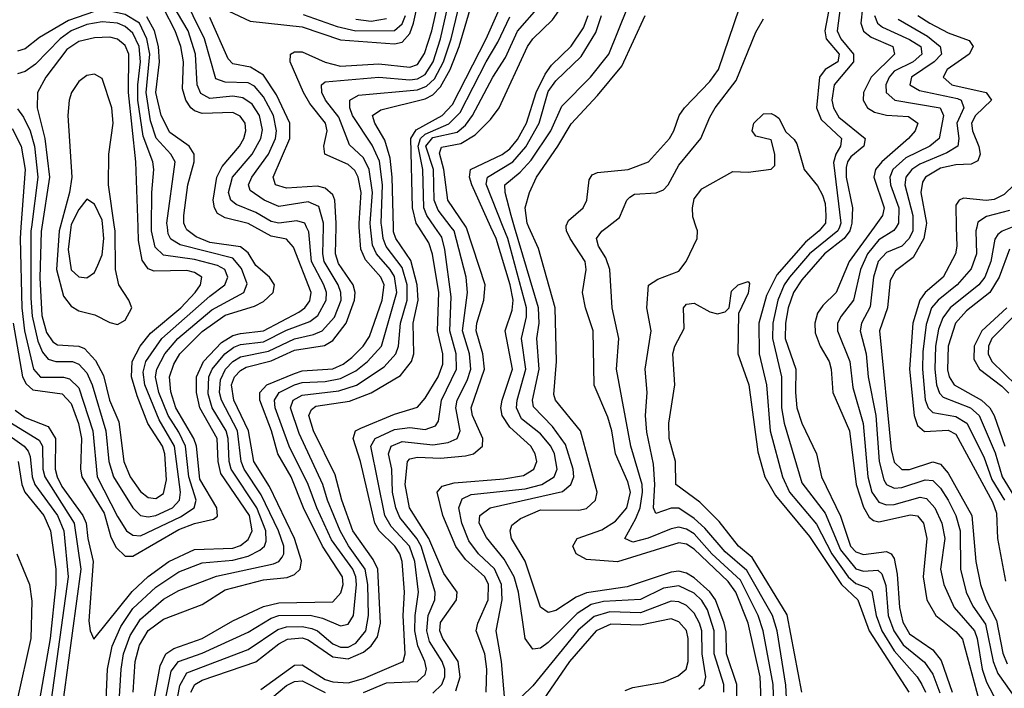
# Model space of a CAD drawing. Header units: inches. Extents: x 501365 to 657855, y 482276 to 547543.
# Tile 679 of 957: x 594676 to 597236, y 528800 to 530539. Entities that reach past the tile are written whole.
import ezdxf

# ---------------------------------------------------------------- set-up
doc = ezdxf.new("R2010")
doc.units = ezdxf.units.IN
doc.header["$MEASUREMENT"] = 0
doc.layers.add('A5592', color=7, linetype='Continuous')
doc.layers.add('A5593', color=7, linetype='Continuous')

msp = doc.modelspace()

# ---------------------------------------------------------------- linework, layer by layer
at = {"layer": 'A5592', "color": 5}
for points, elevation in [([(594500.9, 530000), (594505.8, 529985.8), (594535, 529850), (594542.2, 529690), (594534.6, 529650), (594516.1, 529610), (594514.7, 529590), (594525.7, 529570), (594545.9, 529550), (594630.6, 529470.6), (594687.2, 529430), (594697.4, 529417.4), (594702.8, 529402.8), (594707.8, 529350), (594715, 529330), (594774.3, 529250), (594790.5, 529210), (594802.1, 529090), (594757.2, 528770)], 2840), ([(594545.9, 530000), (594569, 529850), (594576.8, 529710), (594568.6, 529610), (594573.5, 529590), (594600.8, 529550), (594650, 529492.8), (594726, 529446), (594734.9, 529430), (594736.1, 529370), (594741, 529350), (594817.6, 529230), (594835, 529110), (594790, 528777.4)], 2860), ([(594658.9, 529750), (594682.8, 529610), (594692.3, 529592.3), (594710, 529576.9), (594786.1, 529566.1), (594810, 529541), (594828.6, 529488.6), (594836.6, 529450), (594834.2, 529370), (594837.4, 529350), (594895.4, 529255.4), (594913, 529193), (594926.6, 529166.6), (594950, 529143.8), (594970, 529144.3), (595090, 529212.9), (595130, 529229), (595179.4, 529240.6), (595190, 529247.6), (595188.3, 529270), (595144.6, 529344.6), (595135.9, 529430), (595128.6, 529450), (595081.6, 529530), (595068.9, 529571.1), (595065.6, 529610), (595076.7, 529643.3), (595092.5, 529670), (595150, 529728.4), (595210, 529770.5), (595286.1, 529793.9), (595310, 529806.4), (595334.8, 529830), (595338, 529850), (595325, 529870), (595290, 529900.3), (595270, 529933), (595250, 529948.7), (595170, 529960.1), (595134.4, 529974.4), (595110, 529992.5), (595106.8, 530000)], 2920), ([(594663.7, 529523.7), (594690, 529504.3), (594750, 529481), (594769, 529450), (594768, 529370), (594772.9, 529350), (594785.5, 529325.5), (594840.3, 529250), (594848.5, 529230), (594852.6, 529190), (594867.2, 529130), (594855.9, 528975.9), (594858.8, 528950), (594868.4, 528928.4), (594968, 529052), (595010, 529091.1), (595063.3, 529130), (595130, 529161.6), (595230, 529165), (595250, 529171.8), (595270, 529187.2), (595280.2, 529210), (595273.6, 529250), (595198.9, 529358.9), (595192, 529390), (595189.1, 529450), (595144.3, 529530), (595135.4, 529570), (595135.9, 529610), (595154, 529650), (595200.6, 529699.4), (595230, 529717.6), (595250, 529723.5), (595310, 529730.5), (595401.3, 529778.7), (595417.6, 529790), (595430, 529807.8), (595433.8, 529830), (595387.5, 529947.5), (595370, 529968.2), (595330, 529976.7), (595286.9, 530000)], 2880), ([(594679, 530000), (594676.7, 529970), (594681.6, 529790), (594688.4, 529730), (594712.1, 529630), (594730, 529609.8), (594790, 529609.8), (594805.5, 529605.5), (594830, 529582.2), (594865.8, 529470), (594877.2, 529350), (594930, 529246.8), (594953.9, 529210), (594970, 529198.2), (594990, 529196.8), (595094, 529246), (595129.4, 529270), (595134.4, 529290), (595115.8, 529350), (595107.3, 529430), (595090, 529466.4), (595061.5, 529510), (595037.6, 529570), (595028.8, 529610), (595032.6, 529630), (595053.5, 529670), (595087.4, 529710), (595175.6, 529784.4), (595258.7, 529830), (595267.5, 529852.5), (595252.6, 529892.6), (595230, 529919), (595093.4, 529953.4), (595068.8, 529968.8), (595062.2, 529982.2), (595060, 530000)], 2940), ([(594706.3, 530000), (594705, 529990), (594704.8, 529815.2), (594707.9, 529767.8), (594722.8, 529702.8), (594734.9, 529674.9), (594750, 529656.1), (594770, 529650.5), (594812.7, 529650), (594830, 529643), (594850, 529620.9), (594864.4, 529590), (594900, 529470), (594907.6, 529390), (594919.3, 529350), (594970, 529269.3), (594990, 529250.1), (595010, 529246.3), (595030.1, 529250.1), (595072.9, 529270), (595091.3, 529290), (595093.9, 529310), (595078.7, 529430), (595038.2, 529498.2), (595001.2, 529590), (594997.1, 529622.9), (595003.4, 529650), (595045.2, 529710), (595170, 529820.5), (595209.3, 529850), (595217, 529870), (595209.2, 529890), (595190, 529899.8), (595130, 529915.2), (595050, 529926.7), (595027.9, 529947.9), (595018.6, 529990), (595018.6, 530000)], 2960), ([(594733.1, 530000), (594731.4, 529988.6), (594728, 529868), (594733.6, 529770), (594745.4, 529725.4), (594761.6, 529701.6), (594773.8, 529693.8), (594830, 529690), (594844.1, 529684.1), (594872.9, 529652.9), (594894, 529614), (594909.7, 529550), (594933.4, 529493.4), (594947, 529390), (594962.9, 529350), (594990, 529311.8), (595010, 529296.4), (595030, 529294.1), (595050, 529307.2), (595057.8, 529342.2), (595053.6, 529410), (595047, 529430), (595008.8, 529488.8), (594981.2, 529561.2), (594966.5, 529610), (594968, 529650), (594989.2, 529690), (595016.3, 529723.7), (595095.1, 529790), (595131.8, 529830), (595145.8, 529850), (595149.1, 529870), (595130, 529881.9), (595110, 529886.7), (595025.4, 529885.4), (595010, 529891), (594994.2, 529914.2), (594984.8, 529964.8), (594983.6, 530000)], 2980), ([(594780.9, 530000), (594778.1, 529990), (594771.5, 529890), (594790, 529820.6), (594810, 529793.8), (594830, 529782.1), (594871.5, 529771.5), (594910, 529751.6), (594930, 529746.6), (594950, 529758.1), (594967.1, 529790), (594959.9, 529810), (594933.4, 529850), (594924.7, 529890), (594923.9, 529990), (594922.5, 530000)], 3020), ([(594809.2, 530000), (594801.9, 529941.9), (594810, 529888.9), (594830, 529870.1), (594850, 529867.7), (594870, 529881.5), (594878.7, 529901.2), (594890, 529927.7), (594895, 529970), (594891.9, 530000)], 3040), ([(594900.2, 528750), (594903.7, 528850), (594916.5, 528910), (594938.8, 528961.1), (594970, 529007.8), (595030, 529063.5), (595090, 529103.5), (595150, 529126.5), (595230, 529133.7), (595270, 529143.7), (595300.5, 529159.5), (595312.3, 529170), (595316.7, 529183.3), (595315.5, 529210), (595292.5, 529270), (595225.5, 529370), (595220.3, 529390), (595218.2, 529450), (595212.5, 529470), (595176.1, 529530), (595166.3, 529566.3), (595167.9, 529610), (595176.6, 529630), (595209.1, 529670), (595232.8, 529687.2), (595250, 529694.2), (595310, 529701.1), (595370, 529732.1), (595430, 529754.7), (595451.2, 529770), (595473.1, 529810), (595473.5, 529830), (595466.6, 529850), (595434.4, 529910), (595427.4, 529987.3), (595421.5, 530000)], 2860), ([(594933.6, 528750), (594939.3, 528850), (594945.9, 528890), (594962.7, 528937.3), (594990, 528980.5), (595050, 529031.7), (595090, 529054.9), (595187.7, 529092.3), (595335.8, 529124.2), (595350, 529130), (595358.7, 529141.3), (595362.9, 529150), (595362.4, 529170), (595348.7, 529210), (595303.8, 529303.8), (595259.6, 529370), (595251.3, 529390), (595242, 529470), (595200.4, 529550), (595195.6, 529570), (595197.7, 529602.3), (595211.1, 529630), (595230, 529650), (595250, 529662.6), (595322.5, 529677.5), (595390, 529709.4), (595439.6, 529720.4), (595461.9, 529730), (595494.1, 529765.9), (595511.4, 529810), (595511.3, 529830), (595504.2, 529850), (595467.8, 529910), (595464.2, 529930), (595465.8, 530000)], 2840), ([(594970.5, 528790), (594975.8, 528870), (594987.2, 528912.8), (595010, 528950.3), (595050, 528980.1), (595150, 529017.8), (595210, 529056.4), (595310, 529082.5), (595371.3, 529088.7), (595390, 529096.5), (595405.4, 529110), (595408.5, 529131.5), (595390.3, 529190), (595325.2, 529325.2), (595284.9, 529390), (595270.8, 529470), (595232.6, 529550), (595226.7, 529590), (595234, 529610), (595250, 529627.2), (595264.8, 529635.2), (595330, 529652.1), (595390, 529679.4), (595468.3, 529691.7), (595490, 529705.1), (595524.7, 529750), (595546.7, 529810), (595548.1, 529830), (595542.6, 529850), (595505, 529905), (595497.2, 529930), (595498.7, 530000)], 2820), ([(595013.9, 528710), (595041.2, 528858.8), (595055.5, 528890), (595076.3, 528903.7), (595150, 528929.5), (595230, 528975.4), (595310, 529012.7), (595350, 529022.3), (595490, 529025.2), (595511.2, 529048.8), (595517, 529070), (595515.5, 529090), (595463.5, 529170), (595413.8, 529270), (595381.7, 529350), (595346.8, 529410), (595330.6, 529470), (595300.1, 529550), (595300.3, 529570), (595318.3, 529590), (595390, 529619.3), (595410, 529625.7), (595490, 529631), (595516.8, 529643.2), (595539.7, 529660.3), (595568.8, 529690), (595585, 529715), (595618.4, 529810), (595623.4, 529850), (595614.9, 529870), (595575, 529915), (595562.8, 529942.8), (595558.9, 530000)], 2780), ([(595042.4, 528710), (595070, 528845.1), (595088.5, 528870), (595150, 528891.7), (595270, 528946.1), (595330, 528983.1), (595350, 528989.5), (595430.8, 528990.8), (595463.1, 528983.1), (595510, 528962.5), (595530, 528966.9), (595543.5, 528990), (595551.6, 529070), (595549.8, 529090), (595541.7, 529110), (595486.8, 529186.8), (595448.1, 529270), (595426, 529330), (595376.4, 529430), (595340.5, 529530), (595338.7, 529550), (595350.8, 529570), (595390, 529589.7), (595410, 529595.6), (595470, 529598.2), (595510, 529606.1), (595550, 529626.3), (595580.2, 529650), (595616.2, 529690), (595656.7, 529830), (595650, 529871.5), (595639.3, 529890), (595603.4, 529930), (595593, 529953.1), (595588.1, 530000)], 2760), ([(595070.4, 528690), (595092.3, 528807.7), (595110, 528840.4), (595270, 528900.8), (595346.8, 528953.2), (595370, 528960.3), (595410, 528960.9), (595435.8, 528955.8), (595450, 528949.5), (595490, 528915.7), (595510, 528906.9), (595530, 528907.3), (595550, 528917.5), (595575.8, 528950), (595583.2, 528990), (595581.5, 529070), (595574.3, 529110), (595530.6, 529170.6), (595508.8, 529210), (595475.8, 529290), (595464.1, 529330), (595402.6, 529462.6), (595380.2, 529530), (595386.9, 529550), (595410, 529563), (595505.7, 529574.3), (595551.2, 529588.8), (595623.5, 529636.5), (595654.2, 529670), (595660.7, 529690), (595666.2, 529750), (595683.6, 529810), (595683.5, 529850), (595670, 529895.2), (595629, 529949), (595620.8, 529970), (595617.1, 530000)], 2740), ([(595121.1, 528790), (595131.5, 528810), (595150, 528821.4), (595290, 528869), (595350, 528916.1), (595372.2, 528927.8), (595410, 528931.1), (595426.2, 528926.2), (595490, 528882.5), (595530, 528876.8), (595570, 528894.4), (595589.4, 528910.6), (595605.9, 528934.1), (595614.4, 528970), (595606.9, 529110), (595595.1, 529135.1), (595542.1, 529210), (595513.4, 529290), (595495.9, 529355.9), (595440.2, 529470), (595427.8, 529510), (595434.3, 529525.7), (595446.1, 529533.9), (595533, 529547), (595590, 529568.5), (595665.8, 529614.2), (595694.8, 529650), (595700.6, 529670), (595698.6, 529750), (595711.9, 529810), (595709, 529850), (595692.8, 529912.8), (595654.3, 529970), (595648, 529988), (595647.7, 530000)], 2720), ([(595303.2, 528796.8), (595390, 528860.4), (595410, 528861.4), (595470, 528823.1), (595490, 528817), (595530, 528814.5), (595570, 528825.6), (595672.7, 528870), (595678.2, 528890), (595673.2, 528990), (595676.8, 529050), (595670.5, 529130), (595664.2, 529150), (595651.2, 529170), (595610.7, 529210), (595599.4, 529230), (595561.6, 529390), (595543, 529450), (595549.1, 529470), (595562.8, 529477.2), (595650, 529513.5), (595710, 529531.8), (595730, 529554.8), (595764.1, 529610), (595776.3, 529643.7), (595776.5, 529670), (595762.3, 529730), (595765.3, 529830), (595749.3, 529929.3), (595739.4, 529959.4), (595713.4, 530000)], 2680), ([(595570, 528789.7), (595630, 528814.6), (595710, 528818.1), (595730, 528835.9), (595733.9, 528850), (595729.7, 528870), (595711, 528911), (595703.6, 528950), (595704, 528990), (595713.2, 529050), (595703.6, 529130), (595689.3, 529170), (595641.5, 529221.5), (595625.5, 529250), (595589.1, 529430), (595600.1, 529450), (595650, 529473.8), (595690, 529478.6), (595730, 529473.2), (595756.9, 529483.1), (595764.6, 529495.4), (595772.9, 529550), (595811.8, 529630), (595811, 529670), (595794.6, 529730), (595798.2, 529818.2), (595781.7, 529941.7), (595773.5, 529973.5), (595755.1, 530000)], 2660), ([(595750, 528787.8), (595773.2, 528810), (595781.4, 528830), (595781.4, 528850), (595774.6, 528870), (595741.8, 528921.8), (595734.6, 528950), (595738.1, 528990), (595755.4, 529030), (595756.1, 529050), (595719.9, 529170), (595708.8, 529190), (595664.5, 529244.5), (595653.5, 529270), (595645.6, 529310), (595643.8, 529370), (595635, 529410), (595641.7, 529430), (595670, 529442.4), (595750, 529433.6), (595790, 529439.7), (595813.5, 529450), (595821.2, 529470), (595809.8, 529530.2), (595813.8, 529550), (595839.4, 529600.6), (595848.7, 529630), (595845.6, 529670), (595827.2, 529730), (595840.6, 529830), (595836.5, 529870), (595805.6, 529990), (595797.9, 530000)], 2640), ([(595810, 528793.6), (595820.9, 528830), (595815.6, 528870), (595776.1, 528930), (595768.5, 528950), (595770, 528971.5), (595811.4, 529030), (595813.1, 529050), (595778.8, 529098.8), (595739.4, 529190), (595689.5, 529269.5), (595678.3, 529330), (595684.3, 529390), (595690, 529396.9), (595710, 529401.1), (595770, 529398.6), (595835, 529405), (595855.6, 529410), (595879.2, 529430), (595879.7, 529450), (595853.2, 529510), (595850.2, 529530), (595884.6, 529630), (595880.2, 529670), (595862.4, 529730), (595864.1, 529750), (595883, 529810), (595885.9, 529850), (595837.9, 529997.9), (595836.5, 530000)], 2620), ([(595888.4, 528790), (595890.4, 528850), (595885.5, 528890), (595863.1, 528950), (595866.7, 528970), (595894, 529030), (595894.7, 529070), (595885, 529090), (595835.1, 529135.1), (595810, 529169.3), (595776.4, 529250), (595761, 529310), (595774.4, 529325.6), (595805.5, 529334.5), (595935, 529345), (595985.9, 529354.1), (596012.9, 529370), (596020.3, 529390), (596016.5, 529410), (596004.7, 529430), (595950, 529479.7), (595930.8, 529510), (595927.1, 529530), (595930.2, 529550), (595956.9, 529630), (595938.5, 529730), (595956.3, 529783.7), (595958.7, 529810), (595951, 529850), (595914.4, 529970), (595901, 530000)], 2580), ([(595938, 528758), (595929.1, 528870), (595914.5, 528950), (595930.2, 529030), (595928.7, 529070), (595910.7, 529110.6), (595868.9, 529150), (595843.6, 529183.6), (595825.8, 529230), (595817.4, 529270), (595826.5, 529293.5), (595850, 529304.2), (595990, 529319), (596033.9, 529330), (596065.6, 529350), (596073.2, 529370), (596066.5, 529410), (596057.1, 529430), (596030, 529461.8), (595981, 529501), (595967.3, 529530), (595969.2, 529550), (595992.3, 529630), (595980.3, 529710), (595993.5, 529766.5), (595993.6, 529790), (595945.2, 529970), (595933.2, 530000)], 2560), ([(596507, 528790), (596506.6, 528810), (596481.6, 528890), (596481.7, 528950), (596464.5, 529004.5), (596450, 529028.3), (596430, 529047.7), (596390, 529067), (596350, 529061), (596290, 529031.4), (596194.1, 529025.9), (596162.2, 529017.8), (596125.1, 528994.9), (596050, 528919.4), (596030, 528904.5), (596010, 528902.3), (595989.9, 528930), (595973.2, 529050), (595961.3, 529090), (595936, 529136), (595890, 529192.1), (595870.9, 529230), (595872.2, 529250), (595898.9, 529270), (596087.5, 529312.5), (596109.3, 529330), (596116.8, 529350), (596115.3, 529370), (596094.8, 529434.8), (596061.4, 529481.4), (596012, 529532), (596009, 529550), (596026.9, 529630), (596020.5, 529710), (596026.5, 529750), (596024.5, 529790), (595962.9, 530000)], 2540), ([(596540.6, 528770), (596540.9, 528810), (596513.7, 528890), (596513, 528947), (596507.7, 528970), (596485.1, 529030), (596470, 529051.3), (596430, 529087.8), (596410, 529100.1), (596390, 529104.7), (596370, 529102.7), (596255.7, 529064.3), (596150, 529048.9), (596122.5, 529037.4), (596070, 529003), (596050, 528997.3), (596030, 529011.3), (595990.6, 529130.6), (595954.7, 529190), (595951.1, 529210), (595955.8, 529224.2), (595977.7, 529242.3), (596030, 529264.2), (596130, 529263.6), (596150, 529268), (596173.3, 529290), (596177.1, 529310), (596134.2, 529470), (596069.4, 529550), (596064.7, 529564.7), (596071.8, 529650), (596068.2, 529790), (596024.6, 529944.6), (596000, 530000)], 2520), ([(596604.8, 528750), (596601.4, 528830), (596569.8, 528970), (596538.3, 529050), (596517.9, 529077.9), (596430, 529162.3), (596410, 529175.3), (596390, 529178.2), (596230, 529129.4), (596150, 529135.4), (596122.5, 529150), (596114.2, 529170), (596125, 529190), (596190, 529212.4), (596224.8, 529235.2), (596254.6, 529270), (596264.1, 529310), (596257.5, 529337.5), (596224.9, 529410), (596215.9, 529470), (596205.2, 529505.2), (596170, 529588.5), (596167.4, 529730), (596146.7, 529790), (596138.9, 529830), (596148.7, 529890), (596146.1, 529910), (596107, 529970), (596097.3, 529990), (596097.1, 530000)], 2480), ([(596637.4, 528730), (596635.3, 528810), (596609.3, 528950), (596596.3, 528990), (596550, 529081.9), (596475.7, 529150), (596430, 529202.3), (596410, 529214), (596390, 529219.3), (596370, 529215.1), (596310, 529190.7), (596270, 529180.5), (596249.6, 529189.6), (596278.4, 529241.6), (596288.9, 529270), (596295.6, 529310), (596294.1, 529330), (596264.6, 529430), (596227.9, 529630), (596233.6, 529710), (596216.4, 529790), (596210.3, 529890), (596199.7, 529919.7), (596180.5, 529950), (596175.8, 529970), (596190, 529989.4), (596203.5, 530000)], 2460), ([(596673.6, 528710), (596668.4, 528808.4), (596645.5, 528950), (596633.8, 528990), (596566.6, 529106.6), (596510, 529155.3), (596457.1, 529217.1), (596430, 529242), (596390, 529268.6), (596370, 529268.6), (596330, 529254.7), (596324, 529270), (596327.3, 529330), (596323.5, 529383.5), (596306.7, 529466.7), (596303.3, 529510), (596307.7, 529570), (596302.5, 529630), (596318, 529730), (596306.7, 529790), (596311.1, 529848.9), (596335.6, 529864.4), (596390, 529885.3), (596408.9, 529910), (596437.7, 529970), (596438.4, 529990), (596435.2, 530000)], 2440), ([(596762.9, 530000), (596755, 529990), (596718.9, 529961.1), (596644.6, 529875.4), (596617.9, 529822.1), (596598.2, 529750), (596598.4, 529670), (596618.1, 529590), (596626.9, 529470), (596659.2, 529350), (596678, 529310), (596747.5, 529227.5), (596788, 529150), (596830, 529090), (596850, 529073), (596881.7, 529061.6), (596892, 529052), (596903.2, 528990), (596917.6, 528950), (596950, 528898), (597009.6, 528830), (597021.8, 528810), (597031, 528790)], 2440), ([(596807.2, 530000), (596803.3, 529990), (596730, 529930), (596678, 529870), (596663.8, 529850), (596646.9, 529810), (596634.1, 529750), (596633, 529710), (596656.7, 529610), (596657.2, 529530), (596663.9, 529490), (596710, 529335), (596770, 529255.4), (596810, 529160.7), (596850, 529111.4), (596870, 529105), (596907.6, 529107.6), (596917.9, 529097.9), (596928, 529068), (596934.5, 528990), (596949.1, 528950), (596973.4, 528913.4), (597028.3, 528868.3), (597050, 528836.9), (597068.7, 528788.7)], 2460), ([(596837.4, 530000), (596834.7, 529990), (596819.9, 529970), (596768.8, 529930), (596710, 529862.4), (596688.3, 529830), (596674.4, 529790), (596666.9, 529750), (596666.5, 529710), (596694.1, 529630), (596692.8, 529570), (596697, 529530), (596709.9, 529489.9), (596747.6, 529410), (596760.5, 529350), (596810, 529247.6), (596836.4, 529170), (596850, 529155.5), (596870, 529148.1), (596930, 529156.5), (596941.7, 529150), (596950, 529138.1), (596957.5, 529097.5), (596963.2, 529010), (596972.3, 528972.3), (596990, 528942.2), (597050, 528899.9), (597072.3, 528872.3), (597100.4, 528790)], 2480), ([(596897.5, 530000), (596832.7, 529910), (596799.2, 529830), (596764, 529796), (596750, 529775.7), (596743.1, 529750), (596744.5, 529724.5), (596757, 529690), (596780.6, 529650), (596786.2, 529630), (596790.6, 529570), (596833.3, 529470), (596850.6, 529330), (596870, 529271), (596885, 529245), (596896.3, 529236.3), (596910, 529233.6), (596991.8, 529251.8), (597010, 529249), (597025.8, 529230), (597034.4, 529190), (597025.5, 529090), (597035.1, 529030), (597058, 528990), (597110, 528948.2), (597127.7, 528927.7), (597170, 528770.1)], 2520), ([(596955.1, 530000), (596949.3, 529990.7), (596910, 529966.7), (596880.4, 529930), (596862, 529890), (596844.2, 529810), (596811.7, 529768.3), (596802.8, 529750), (596802.2, 529730), (596834.4, 529650), (596842.4, 529582.4), (596869.1, 529489), (596881.6, 529350), (596892, 529310), (596910, 529284.8), (596930, 529277.6), (596950, 529278.7), (597017.7, 529297.7), (597034, 529294), (597055.8, 529270), (597073.3, 529230), (597081.1, 529190), (597070, 529110), (597078.6, 529070), (597105.4, 529010), (597158.5, 528950), (597165.6, 528930), (597178.9, 528850), (597190, 528816.3), (597235.1, 528730)], 2540), ([(596998.1, 530000), (596997.9, 529990), (596988.8, 529970), (596970, 529950.2), (596930, 529933.9), (596908.4, 529910), (596896.2, 529870), (596887.7, 529792.3), (596864.8, 529750), (596861, 529730), (596877.1, 529670), (596881.8, 529610), (596902.1, 529510), (596910.7, 529390), (596922.8, 529342.8), (596930, 529330), (596950, 529320.4), (596970, 529322.4), (597030, 529342.9), (597050, 529340.5), (597070, 529320.9), (597090, 529289.7), (597110.5, 529250), (597121.4, 529210), (597122, 529110), (597137, 529050), (597154.3, 529014.3), (597187.3, 528967.3), (597206.8, 528870), (597219, 528839), (597268, 528770)], 2560), ([(597032.2, 530000), (597027.3, 529970), (596999.5, 529920.5), (596953.6, 529886.4), (596939.1, 529860.9), (596932.5, 529790), (596912, 529730), (596941.7, 529421.7), (596950, 529388.3), (596969.5, 529369.5), (596990, 529369), (597050, 529388.9), (597070, 529383.6), (597090, 529359.9), (597151.3, 529250), (597162.3, 529130), (597174.3, 529070), (597187.8, 529030), (597216.2, 528976.2), (597232, 528892), (597244, 528864)], 2580), ([(597111.4, 530000), (597112.6, 529950), (597108.9, 529930), (597076.9, 529870), (597030.6, 529829.4), (597016.3, 529810), (596998.5, 529750), (596990, 529630), (597001.8, 529510), (597010, 529483.9), (597028.4, 529468.4), (597090, 529472), (597110, 529461.7), (597205.7, 529285.7), (597215.7, 529255.7), (597218.7, 529190), (597239, 529079)], 2620), ([(597164.7, 530000), (597162.4, 529990), (597164, 529930), (597150, 529891), (597113.7, 529850), (597064.6, 529810), (597047.2, 529790), (597033.1, 529746.9), (597024.4, 529675.6), (597023.1, 529630), (597030.2, 529550.2), (597038.5, 529530), (597050, 529517.3), (597110, 529507.6), (597138.4, 529490), (597182.5, 529402.5), (597203.6, 529343.6), (597236.7, 529290)], 2640), ([(597256.8, 530000), (597230.8, 529989.2), (597219.7, 529980.3), (597211.2, 529968.8), (597201, 529910), (597185.8, 529870), (597170, 529849.5), (597095.6, 529790), (597076, 529764), (597065.4, 529734.6), (597057.3, 529690), (597055.7, 529630), (597059.9, 529590), (597067.8, 529567.8), (597077.6, 529557.6), (597148.2, 529530), (597170.4, 529510), (597212.5, 529412.5), (597230.6, 529350), (597267.5, 529290)], 2660), ([(597250, 529942.6), (597222.6, 529870), (597198.3, 529830), (597137.8, 529782.2), (597109.4, 529750), (597089.9, 529690.1), (597088.3, 529628.3), (597092.6, 529610), (597105.8, 529590), (597176.7, 529550), (597198.3, 529530), (597209.5, 529510), (597237.8, 529430)], 2680), ([(596710, 528790), (596671.3, 528991.3), (596580.1, 529140.1), (596544.7, 529170), (596494.6, 529234.5), (596444.5, 529284.5), (596381.7, 529330), (596381.1, 529390), (596364.9, 529450), (596363.6, 529490), (596379.7, 529590), (596373.9, 529670), (596379.3, 529690), (596403.6, 529736.4), (596402.3, 529790), (596410, 529799), (596430, 529802.3), (596470, 529779.7), (596490, 529774.7), (596510, 529779.6), (596520.4, 529790), (596526.8, 529833.2), (596544.5, 529850), (596570, 529858.4), (596573.2, 529853.2), (596570, 529827.8), (596544.6, 529775.4), (596543.2, 529670), (596571.8, 529590), (596595.3, 529415.3), (596613.6, 529350), (596641.5, 529301.5), (596730, 529195.3), (596813.1, 529070), (596855.5, 529030), (596885.1, 528950), (596988.1, 528790)], 2420), ([(597243.1, 529790), (597178.1, 529730), (597157.4, 529690), (597156.8, 529656.8), (597171.3, 529630), (597230, 529586.4), (597248, 529568)], 2720), ([(597266.5, 529773.5), (597203.8, 529710), (597194.8, 529690), (597193.8, 529670), (597203.3, 529650), (597268.3, 529588.3)], 2740), ([(594671.4, 529390), (594681.5, 529330), (594689.4, 529310), (594738.6, 529250), (594755.7, 529210), (594769.5, 529110), (594769.9, 529069.9), (594755, 528930), (594727.3, 528770)], 2820), ([(594668.6, 529150), (594701.5, 529070), (594707.1, 529027.1), (594704.9, 528930), (594669.6, 528770)], 2780), ([(596442.2, 528797.8), (596455.6, 528810), (596460, 528830), (596450.3, 528890), (596449.2, 528950), (596443.8, 528970), (596430, 528996.1), (596410, 529015.4), (596390, 529025.2), (596370, 529026.5), (596290, 528996.7), (596210, 528998.9), (596170, 528987), (596128.4, 528951.6), (596010, 528806.3), (595950, 528748.3)], 2560), ([(596250, 528794.8), (596270, 528802.7), (596350, 528816.3), (596387.7, 528832.3), (596408.5, 528850), (596414.4, 528870), (596414.5, 528930), (596410, 528950.3), (596390, 528973.1), (596370, 528980.8), (596290, 528964.8), (596213, 528967), (596175.1, 528950), (596105.3, 528870), (596037.4, 528770)], 2580), ([(595310, 528757.3), (595370, 528807.6), (595390, 528818.2), (595410, 528819.6), (595470, 528789.6)], 2660)]:
    msp.add_lwpolyline(points, dxfattribs=dict(at, elevation=elevation))
at = {"layer": 'A5593', "color": 5}
for points, elevation in [([(595190, 530575.2), (595275.4, 530535.5), (595410, 530521.1), (595510, 530487), (595650, 530476.5), (595670, 530481), (595690, 530503.8), (595699.8, 530530), (595745.2, 530734.8)], 2820), ([(596810.8, 530730.8), (596769.4, 530510), (596772.8, 530490), (596806.3, 530450), (596803.1, 530430), (596769.9, 530410.1), (596755.7, 530390), (596748.1, 530310), (596760.2, 530280.2), (596813.2, 530230), (596810.6, 530210), (596798, 530190), (596792.2, 530167.8), (596811.2, 530010), (596807.2, 530000)], 2460), ([(595558.9, 530000), (595558.2, 530010), (595563.4, 530090), (595555.9, 530130), (595546.9, 530146.9), (595530, 530162.4), (595469.4, 530190), (595466.6, 530210), (595475.1, 530250), (595470.8, 530270), (595430, 530321.5), (595413.7, 530350), (595379.1, 530430), (595379.7, 530450), (595390, 530455.9), (595410, 530455.6), (595470, 530428.8), (595510, 530418.6), (595610, 530424.5), (595690, 530416), (595710, 530422.7), (595728.5, 530451.5), (595747.1, 530510), (595790, 530700.7)], 2780), ([(595588.1, 530000), (595587.1, 530010), (595593.1, 530090), (595584.7, 530150), (595570, 530179.8), (595533.8, 530213.8), (595505.7, 530285.7), (595471.4, 530330), (595461.8, 530350), (595460.2, 530370), (595470, 530377.4), (595610, 530390.2), (595690, 530382.6), (595710, 530385.3), (595730, 530396.4), (595751.3, 530430), (595769.7, 530490), (595814.4, 530685.6)], 2760), ([(595617.1, 530000), (595615.9, 530010), (595619.2, 530110), (595611, 530171), (595592.6, 530212.7), (595541.6, 530290), (595534, 530310), (595534.4, 530330), (595557.1, 530342.8), (595710, 530357.2), (595733.6, 530366.4), (595754.6, 530385.4), (595777.5, 530430), (595797.9, 530490), (595841.2, 530670)], 2740), ([(595647.7, 530000), (595644.3, 530130), (595638.9, 530178.9), (595625.6, 530225.6), (595599, 530270), (595593.3, 530290), (595614.7, 530305.3), (595730, 530333.9), (595750, 530343.9), (595770, 530364.5), (595794.8, 530410), (595818.9, 530470), (595871.2, 530650)], 2720), ([(595713.4, 530000), (595707, 530010), (595697.4, 530050), (595693, 530230), (595707.2, 530252.8), (595774.4, 530290), (595801.6, 530318.4), (595888.9, 530490), (595950, 530629.6)], 2680), ([(595421.5, 530000), (595416.9, 530010), (595396.5, 530016.5), (595350, 530010.4), (595330, 530014.3), (595290, 530037.5), (595238.4, 530058.4), (595224.5, 530070), (595218.7, 530090), (595229.3, 530130), (595280.2, 530190), (595302.7, 530230), (595307.2, 530252.8), (595299.5, 530290), (595279.9, 530319.9), (595256.3, 530336.3), (595230, 530340.2), (595170, 530334.7), (595147.1, 530347.1), (595137.3, 530370), (595132.6, 530450), (595114, 530510), (595060.6, 530600.6)], 2860), ([(595465.8, 530000), (595466, 530010), (595453.3, 530053.3), (595426, 530066), (595350, 530053.9), (595311.2, 530070), (595275.4, 530095.4), (595270.6, 530110), (595279.2, 530130), (595322.8, 530190), (595340.9, 530230), (595343.9, 530250), (595335.8, 530290), (595310, 530338.9), (595286.1, 530366.1), (595270, 530375), (595210, 530376.5), (595185.4, 530385.4), (595156.6, 530490), (595097.3, 530610)], 2840), ([(595286.9, 530000), (595270, 530009.1), (595210, 530023.7), (595190, 530035.3), (595182, 530050), (595179.2, 530070), (595188.6, 530130), (595202.6, 530157.4), (595247, 530210), (595258.6, 530230), (595264.2, 530250), (595261.8, 530270), (595248.8, 530288.8), (595230, 530297.6), (595150, 530295.7), (595130, 530302), (595121.2, 530310), (595108.2, 530330), (595099.2, 530359.2), (595101.4, 530430), (595095, 530470), (595080.5, 530510), (595049.7, 530569.7)], 2880), ([(595797.9, 530000), (595764.2, 530044.2), (595753.8, 530070), (595751.8, 530150), (595731.6, 530210), (595750, 530232.9), (595813.6, 530246.4), (595835.1, 530264.9), (595853.3, 530290), (595905.8, 530390), (595938.8, 530441.2), (595970.6, 530509.4), (596026.4, 530573.6)], 2640), ([(595836.5, 530000), (595789.2, 530070), (595778.9, 530150), (595767.8, 530192.2), (595772.3, 530207.7), (595822.6, 530217.4), (595860.2, 530239.8), (595900.3, 530279.7), (595922.8, 530310), (595996.5, 530470), (596010.2, 530490), (596061.3, 530538.7), (596077.5, 530562.5)], 2620), ([(595962.9, 530000), (595954.1, 530030), (595938.6, 530090), (595937.6, 530110), (595977.4, 530142.6), (596006.1, 530173.9), (596056.9, 530250), (596085.7, 530314.3), (596160.1, 530390), (596208.2, 530450), (596256.4, 530570)], 2540), ([(596097.1, 530000), (596097, 530003), (596103.2, 530016.8), (596141, 530050), (596150.3, 530070), (596157, 530123), (596164.3, 530135.7), (596178.1, 530141.9), (596258.3, 530150), (596310.6, 530169.4), (596365.2, 530230), (596377.1, 530250), (596390.8, 530290), (596404.9, 530310), (596470, 530378.4), (596493.1, 530410), (596547.4, 530570)], 2480), ([(596809.6, 530570), (596801.9, 530510), (596810.9, 530490), (596844.4, 530450), (596843.9, 530430), (596793.3, 530370), (596787.7, 530330), (596792, 530310), (596806, 530286), (596874.4, 530230), (596871.3, 530210), (596837.5, 530182.5), (596828.1, 530170), (596825, 530155), (596825.3, 530130), (596841.4, 530050), (596840.1, 530010), (596837.4, 530000)], 2480), ([(596867.2, 530570), (596862.8, 530530), (596869.8, 530509.8), (596890, 530493.6), (596946.7, 530470), (596950.4, 530450), (596890, 530390), (596869.8, 530350), (596869.4, 530330), (596880.5, 530310), (596898.9, 530298.9), (596930, 530291.2), (596987.4, 530287.4), (597011.3, 530270), (597004.4, 530250), (596987.3, 530230), (596917.9, 530170), (596901.1, 530150), (596896.6, 530130), (596923.6, 530050), (596919.1, 530030), (596897.5, 530000)], 2520), ([(595060, 530000), (595058.8, 530010), (595079.8, 530170), (595068.9, 530190), (595030.9, 530230.9), (595015.9, 530275.9), (595004.6, 530350), (595014.5, 530450), (595006.6, 530490), (594987.3, 530530), (594950, 530553.2), (594910, 530561.8), (594870, 530561), (594802.7, 530537.3), (594727.3, 530492.7), (594690, 530464), (594670, 530457.4)], 2940), ([(595106.8, 530000), (595102.5, 530010), (595102.2, 530030), (595112.8, 530110), (595129.1, 530170), (595129.4, 530190), (595116.4, 530210), (595065.9, 530245.9), (595043.5, 530290), (595029.7, 530350), (595039.5, 530430), (595036.5, 530470), (595026.3, 530510), (595006.7, 530546.7)], 2920), ([(595498.7, 530000), (595498.9, 530010), (595494.9, 530070), (595490, 530083.9), (595470, 530101), (595450, 530106), (595370, 530101.2), (595341.4, 530110), (595335, 530130), (595377.9, 530230), (595377.9, 530270), (595343.8, 530343.8), (595310, 530394.8), (595276.3, 530416.3), (595230, 530424.9), (595217.8, 530437.8), (595170, 530545.4)], 2820), ([(595412.9, 530552.9), (595501.3, 530521.3), (595550, 530510.8), (595650, 530511.1), (595670, 530528.4), (595679, 530550)], 2840), ([(595550, 530540.5), (595590, 530535.9), (595630, 530542.1)], 2860), ([(595755.1, 530000), (595734.3, 530030), (595726.6, 530050), (595723.9, 530150), (595711.8, 530210), (595718.3, 530230), (595730, 530241.8), (595791.7, 530268.3), (595821.6, 530298.4), (595888.4, 530430), (595919.5, 530480.5), (595950, 530546.5)], 2660), ([(595901, 530000), (595851.5, 530110), (595845.2, 530130), (595847.8, 530150), (595930, 530188.5), (595950, 530203.5), (595970, 530227.4), (595994, 530270), (596018.8, 530350), (596041.9, 530398.1), (596058.9, 530421.1), (596110, 530470.1), (596142.2, 530517.8), (596153.9, 530550)], 2580), ([(595933.2, 530000), (595888.6, 530111.4), (595892.1, 530130), (595958.2, 530170), (595991.7, 530208.3), (596026.2, 530270), (596050, 530352.7), (596070, 530380.7), (596136.1, 530443.9), (596174.3, 530505.7), (596189, 530550)], 2560), ([(596000, 530000), (595995.6, 530010), (595990.4, 530050), (596001.2, 530090), (596019.6, 530130), (596075.4, 530210), (596110, 530268.6), (596178.2, 530341.8), (596241.2, 530418.8), (596302.4, 530550)], 2520), ([(596203.5, 530000), (596235.1, 530024.9), (596254.2, 530070), (596262.2, 530077.8), (596274.5, 530085.5), (596330.8, 530089.2), (596350, 530096.8), (596362.2, 530110), (596390, 530160.6), (596447, 530230), (596470, 530286.2), (596484.7, 530310), (596538.5, 530381.5), (596590, 530507.2), (596610, 530541.8)], 2460), ([(596898.5, 530550), (596906.1, 530530), (596919.7, 530519.7), (596990, 530487.9), (597018.7, 530470), (597021.5, 530450), (596998.9, 530430), (596950, 530405.6), (596936.6, 530390), (596928.1, 530370), (596928.6, 530350), (596951.7, 530330), (597069.5, 530310), (597077.7, 530290), (597066.8, 530230), (597042.5, 530210), (596980.3, 530179.7), (596946.6, 530150), (596938.3, 530130), (596940.6, 530110), (596961.5, 530050), (596961.3, 530010), (596955.1, 530000)], 2540), ([(596960.4, 530540.5), (597036.5, 530496.5), (597069.5, 530470), (597072.5, 530450), (597054.1, 530430), (596994.7, 530390), (596990.1, 530370), (597015.5, 530355.5), (597114.4, 530334.4), (597124.3, 530330), (597131.3, 530310), (597112.7, 530270), (597117.5, 530230), (597115.3, 530210), (597087, 530193), (597016.1, 530163.9), (596995.8, 530150), (596980.3, 530130), (596977.4, 530110), (596998.6, 530030), (596998.1, 530000)], 2560), ([(597011, 530550), (597042.6, 530530), (597090, 530505.3), (597145, 530485), (597155.6, 530470), (597145.1, 530450), (597088, 530410), (597077.4, 530390), (597100.1, 530370), (597188.9, 530350), (597202.8, 530330), (597161.1, 530290), (597151.1, 530270), (597153.8, 530250), (597170.3, 530209.7), (597173.3, 530190), (597167.6, 530172.4), (597150, 530163.3), (597110, 530161.8), (597070, 530153.1), (597031.3, 530130), (597023.4, 530116.6), (597019.5, 530090), (597033.9, 530010), (597032.2, 530000)], 2580), ([(595018.6, 530000), (595019.4, 530090), (595025, 530150), (595022.1, 530170), (594996.5, 530236.5), (594982.8, 530330), (594982.6, 530370), (594990.3, 530430), (594986.4, 530470), (594970, 530504.2), (594950, 530521.9), (594930, 530530), (594890, 530533.9), (594850, 530526.8), (594809.8, 530510), (594781.4, 530490), (594716.7, 530423.3), (594690, 530404.4), (594670, 530398.2)], 2960), ([(594983.6, 530000), (594978, 530170), (594958.8, 530350), (594959.2, 530450), (594950, 530472.6), (594930, 530488.6), (594910, 530493.8), (594870, 530492.3), (594830, 530483), (594798.3, 530461.7), (594743.7, 530390), (594722.2, 530350), (594721.3, 530310), (594741.3, 530230), (594753.1, 530130), (594733.1, 530000)], 2980), ([(594922.5, 530000), (594907.1, 530110), (594908, 530190), (594919.2, 530270), (594915.6, 530310), (594890, 530386.2), (594870, 530398), (594850, 530394.3), (594830, 530378.5), (594810.3, 530350), (594804.2, 530330), (594801.3, 530290), (594811.3, 530130), (594805.3, 530090), (594780.9, 530000)], 3020), ([(594670, 530307.6), (594685.5, 530285.5), (594702.7, 530250), (594714.4, 530210), (594723.1, 530130), (594706.3, 530000)], 2960), ([(596435.2, 530000), (596426.6, 530026.6), (596425.6, 530050), (596430, 530073.1), (596450, 530099.7), (596530, 530144.6), (596570, 530143.2), (596629.7, 530150.3), (596639.8, 530160.2), (596639.4, 530190), (596630, 530227.3), (596590, 530236.3), (596580.4, 530250), (596585, 530270), (596610, 530294.9), (596630, 530295.2), (596640.5, 530290), (596650, 530283.1), (596668, 530248), (596690, 530228.1), (596696.4, 530216.4), (596716.1, 530150), (596750, 530107.4), (596763, 530083), (596770, 530061.3), (596772.2, 530030), (596770.8, 530010), (596762.9, 530000)], 2440), ([(594656.3, 530256.3), (594679.8, 530210), (594690.4, 530150), (594679, 530000)], 2940), ([(597261.5, 530110), (597235.4, 530084.6), (597210, 530071.7), (597189.4, 530069.4), (597130, 530074.8), (597118.5, 530070), (597110, 530057.3), (597111.4, 530000)], 2620), ([(594891.9, 530000), (594890, 530017.9), (594870, 530059.5), (594850, 530072.2), (594830, 530045.9), (594810, 530006.4), (594809.2, 530000)], 3040), ([(597250, 530043.4), (597190, 530027.7), (597167.5, 530012.5), (597164.7, 530000)], 2640)]:
    msp.add_lwpolyline(points, dxfattribs=dict(at, elevation=elevation))

doc.saveas('drawing.dxf')
